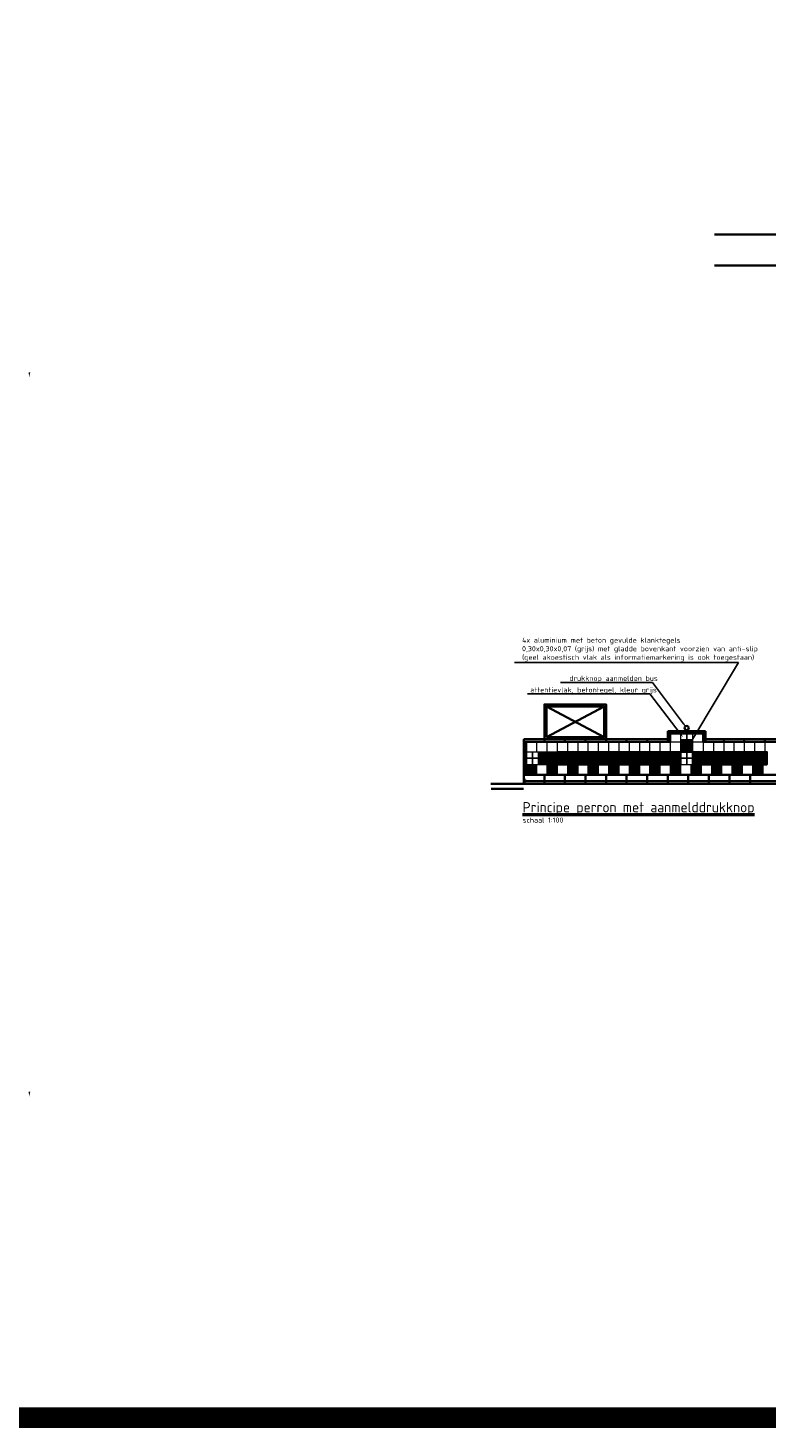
# Model space of a CAD drawing. Header units: metres. Extents: x -699 to 2316, y -1199 to 781.
# Tile 496 of 593: x 978 to 1014, y -299 to -231. Entities that reach past the tile are written whole.
import ezdxf
from ezdxf import colors
from ezdxf.entities.mleader import LeaderData, LeaderLine
from ezdxf.math import Vec2, Vec3

# ---------------------------------------------------------------- set-up
doc = ezdxf.new("R2010")
doc.units = ezdxf.units.M
for name, color, linetype, lineweight in [('N-WE-IE-MEUBILAIR_WEGMEUBILAIR_ABRI-G', 7, 'Continuous', 35), ('N-WE-VH-KANTOPSLUITING-G', 251, 'Continuous', 35), ('N-WE-VH-KANTVERHARDING-G', 210, 'Continuous', 35), ('N-WE-VH-VERHARDING_TEGEL-G', 252, 'Continuous', 35), ('N-WE-VW-MARKERING_LANGS_STREEP_DOORGETROKKEN-G', 7, 'Continuous', 13), ('X-XX-AL-M', 7, 'Continuous', 18), ('X-XX-AL-T25', 7, 'Continuous', 25), ('X-XX-AL-T50', 130, 'Continuous', 50)]:
    doc.layers.add(name, color=color, linetype=linetype, lineweight=lineweight)
doc.layers.add('X-XX-AL-TEKENBLAD_VIEWPORT-G', color=7, linetype='Continuous', lineweight=18, plot=False)
doc.styles.add('NLCS-ISO-M100-T25', font='NLCS-ISO.ttf', dxfattribs={"height": 0.25})
doc.styles.add('NLCS-ISO-M100-T50', font='NLCS-ISO.ttf', dxfattribs={"height": 0.5})
pattern_1 = [(45, (0.725, 0.935), (-0.01796051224, 0.01796051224), [])]

# ---------------------------------------------------------------- blocks, each defined once
blk = doc.blocks.new('RTW-L_ARR-v1')
at = {"color": 0, "linetype": 'ByBlock', "lineweight": 18}
blk.add_solid([(-5, 0.8), (-5, -0.8), (0, 0)], dxfattribs=at)
blk = doc.blocks.new('geleiderlijn')
for points in [[(0, 0), (0.3, 0), (0.3, 0.3), (0, 0.3)], [(0, -0.3), (0.3, -0.3), (0.3, 0), (0, 0)]]:
    blk.add_lwpolyline(points, close=True)
at = {"lineweight": 9}
for points in [[(0.025, 0.265), (0.275, 0.265), (0.275, 0.275), (0.025, 0.275)], [(0.025, 0.205), (0.275, 0.205), (0.275, 0.215), (0.025, 0.215)], [(0.025, 0.145), (0.275, 0.145), (0.275, 0.155), (0.025, 0.155)], [(0.025, 0.085), (0.275, 0.085), (0.275, 0.095), (0.025, 0.095)], [(0.025, 0.025), (0.275, 0.025), (0.275, 0.035), (0.025, 0.035)], [(0.025, -0.035), (0.275, -0.035), (0.275, -0.025), (0.025, -0.025)], [(0.025, -0.095), (0.275, -0.095), (0.275, -0.085), (0.025, -0.085)], [(0.025, -0.155), (0.275, -0.155), (0.275, -0.145), (0.025, -0.145)], [(0.025, -0.215), (0.275, -0.215), (0.275, -0.205), (0.025, -0.205)], [(0.025, -0.275), (0.275, -0.275), (0.275, -0.265), (0.025, -0.265)]]:
    blk.add_lwpolyline(points, close=True, dxfattribs=at)

msp = doc.modelspace()

# ---------------------------------------------------------------- hatches: boundary and pattern name
at = {"layer": 'N-WE-VH-VERHARDING_TEGEL-G', "lineweight": 9}
h = msp.add_hatch(dxfattribs=at)
h.set_pattern_fill('ANSI31', color=256, scale=0.008, style=0)
h.set_pattern_definition(pattern_1)
h.paths.add_polyline_path([(1010.4041, -265.2173), (1010.1641, -265.2173), (1010.1641, -265.4573), (1010.4041, -265.4573)])
h = msp.add_hatch(dxfattribs=at)
h.set_pattern_fill('ANSI31', color=256, scale=0.008, style=0)
h.set_pattern_definition(pattern_1)
h.paths.add_polyline_path([(1010.4041, -265.5173), (1010.1641, -265.5173), (1010.1641, -265.7573), (1010.4041, -265.7573)])
h = msp.add_hatch(dxfattribs=at)
h.set_pattern_fill('ANSI31', color=256, scale=0.008, style=0)
h.set_pattern_definition(pattern_1)
h.paths.add_polyline_path([(1010.7041, -265.2173), (1010.4641, -265.2173), (1010.4641, -265.4573), (1010.7041, -265.4573)])
h = msp.add_hatch(dxfattribs=at)
h.set_pattern_fill('ANSI31', color=256, scale=0.008, style=0)
h.set_pattern_definition(pattern_1)
h.paths.add_polyline_path([(1010.7041, -265.5173), (1010.4641, -265.5173), (1010.4641, -265.7573), (1010.7041, -265.7573)])
h = msp.add_hatch(dxfattribs=at)
h.set_pattern_fill('ANSI31', color=256, scale=0.008, style=0)
h.set_pattern_definition(pattern_1)
h.paths.add_polyline_path([(1003.5041, -265.8173), (1003.2641, -265.8173), (1003.2641, -266.0573), (1003.5041, -266.0573)])
h = msp.add_hatch(dxfattribs=at)
h.set_pattern_fill('ANSI31', color=256, scale=0.008, style=0)
h.set_pattern_definition(pattern_1)
h.paths.add_polyline_path([(1003.5041, -266.1173), (1003.2641, -266.1173), (1003.2641, -266.3573), (1003.5041, -266.3573)])
h = msp.add_hatch(dxfattribs=at)
h.set_pattern_fill('ANSI31', color=256, scale=0.008, style=0)
h.set_pattern_definition(pattern_1)
h.paths.add_polyline_path([(1003.8041, -265.8173), (1003.5641, -265.8173), (1003.5641, -266.0573), (1003.8041, -266.0573)])
h = msp.add_hatch(dxfattribs=at)
h.set_pattern_fill('ANSI31', color=256, scale=0.008, style=0)
h.set_pattern_definition(pattern_1)
h.paths.add_polyline_path([(1003.8041, -266.1173), (1003.5641, -266.1173), (1003.5641, -266.3573), (1003.8041, -266.3573)])
h = msp.add_hatch(dxfattribs=at)
h.set_pattern_fill('ANSI31', color=256, scale=0.008, style=0)
h.set_pattern_definition(pattern_1)
h.paths.add_polyline_path([(1004.1041, -265.8173), (1003.8641, -265.8173), (1003.8641, -266.0573), (1004.1041, -266.0573)])
h = msp.add_hatch(dxfattribs=at)
h.set_pattern_fill('ANSI31', color=256, scale=0.008, style=0)
h.set_pattern_definition(pattern_1)
h.paths.add_polyline_path([(1004.1041, -266.1173), (1003.8641, -266.1173), (1003.8641, -266.3573), (1004.1041, -266.3573)])
for points in [[(1003.1341, -266.8873), (1003.1341, -266.3873), (1002.6341, -266.3873), (1002.6341, -266.8873), (1002.6941, -266.8873)], [(1004.1341, -266.8873), (1004.1341, -266.3873), (1003.6341, -266.3873), (1003.6341, -266.8873)], [(1004.6341, -266.8873), (1005.1341, -266.8873), (1005.1341, -266.3873), (1004.6341, -266.3873)], [(1005.6341, -266.3873), (1005.6341, -266.8873), (1006.1341, -266.8873), (1006.1341, -266.3873)], [(1007.1341, -266.3873), (1006.6341, -266.3873), (1006.6341, -266.8873), (1007.1341, -266.8873)], [(1007.6341, -266.3873), (1007.6341, -266.8873), (1008.1341, -266.8873), (1008.1341, -266.3873)], [(1009.1341, -266.8873), (1009.1341, -266.3873), (1008.6341, -266.3873), (1008.6341, -266.8873)], [(1010.1341, -266.3873), (1009.6341, -266.3873), (1009.6341, -266.8873), (1010.1341, -266.8873)], [(1010.6341, -266.8873), (1011.1341, -266.8873), (1011.1341, -266.3873), (1010.6341, -266.3873)], [(1011.6341, -266.8873), (1012.1341, -266.8873), (1012.1341, -266.3873), (1011.6341, -266.3873)], [(1012.6341, -266.8873), (1013.1341, -266.8873), (1013.1341, -266.3873), (1012.6341, -266.3873)], [(1014.1341, -266.3873), (1013.6341, -266.3873), (1013.6341, -266.8873), (1013.8241, -266.8873), (1014.1341, -266.8873)]]:
    msp.add_hatch(color=256, dxfattribs=at).paths.add_polyline_path(points)

# ---------------------------------------------------------------- linework, layer by layer
at = {"layer": 'N-WE-IE-MEUBILAIR_WEGMEUBILAIR_ABRI-G'}
for p, q in [((1003.6141, -265.0623), (1006.4141, -263.5623)), ((1003.6141, -263.5623), (1006.4141, -265.0623))]:
    msp.add_line(p, q, dxfattribs=at)
for points in [[(1003.5141, -265.1623), (1006.5141, -265.1623), (1006.5141, -263.4623), (1003.5141, -263.4623)], [(1003.6141, -265.0623), (1006.4141, -265.0623), (1006.4141, -263.5623), (1003.6141, -263.5623)]]:
    msp.add_lwpolyline(points, close=True, dxfattribs=at)
at = {"layer": 'N-WE-VH-KANTOPSLUITING-G'}
for p, q in [((1009.5141, -264.7623), (1009.5141, -265.2873)), ((1009.5141, -264.7623), (1011.3541, -264.7623)), ((1009.6341, -264.7623), (1009.6341, -265.2873)), ((1009.6341, -264.8873), (1011.2341, -264.8873)), ((1010.4341, -264.8873), (1010.4341, -264.7623)), ((1011.2341, -264.7623), (1011.2341, -265.2873)), ((1011.3541, -264.7623), (1011.3541, -265.2873)), ((1002.5141, -265.1623), (1002.5141, -265.2873)), ((1002.5141, -265.1623), (1009.5141, -265.1623)), ((1002.5141, -265.2873), (1002.5141, -267.3223)), ((1002.5141, -265.2873), (1009.6341, -265.2873)), ((1002.6341, -265.2873), (1002.6341, -266.8873)), ((1003.5141, -265.1623), (1003.5141, -265.2873)), ((1004.5141, -265.1623), (1004.5141, -265.2873)), ((1005.5141, -265.1623), (1005.5141, -265.2873)), ((1006.5141, -265.1623), (1006.5141, -265.2873)), ((1007.5141, -265.1623), (1007.5141, -265.2873)), ((1008.5141, -265.1623), (1008.5141, -265.2873)), ((1011.2341, -265.2873), (1018.3891, -265.2873)), ((1011.3541, -265.1623), (1018.5141, -265.1623)), ((1012.2341, -265.1623), (1012.2341, -265.2873)), ((1013.2341, -265.1623), (1013.2341, -265.2873)), ((1014.2341, -265.1623), (1014.2341, -265.2873)), ((1002.5141, -266.1373), (1002.6341, -266.1373)), ((1003.5141, -266.8873), (1003.5141, -267.3223)), ((1004.5141, -266.8873), (1004.5141, -267.3223)), ((1005.5141, -266.8873), (1005.5141, -267.3223)), ((1006.5141, -266.8873), (1006.5141, -267.3223)), ((1007.5141, -266.8873), (1007.5141, -267.3223)), ((1008.5141, -266.8873), (1008.5141, -267.3223)), ((1009.5141, -266.8873), (1009.5141, -267.3223)), ((1010.5141, -266.8873), (1010.5141, -267.3223)), ((1011.5141, -266.8873), (1011.5141, -267.3223)), ((1012.5141, -266.8873), (1012.5141, -267.3223)), ((1013.5141, -266.8873), (1013.5141, -267.3223)), ((1002.5141, -267.3223), (1007.5141, -267.3223)), ((1002.6641, -267.1953), (1007.5141, -267.1953)), ((1018.5141, -267.1953), (1007.5141, -267.1953)), ((1018.5141, -267.3223), (1007.5141, -267.3223))]:
    msp.add_line(p, q, dxfattribs=at)
for points in [[(1010.4341, -264.7123), (1010.4341, -264.7323)], [(1002.5141, -266.8873), (1018.5141, -266.8873)]]:
    msp.add_lwpolyline(points, dxfattribs=at)
msp.add_circle((1010.4341, -264.6123), 0.1, dxfattribs=at)
for centre in [(1002.6641, -267.0453), (1002.6641, -267.1723)]:
    msp.add_arc(centre, 0.15, 180, 270, dxfattribs=at)
at = {"layer": 'N-WE-VH-KANTVERHARDING-G'}
for p, q in [((1011.7813, -240.5996), (1028.2106, -240.5995)), ((1025.9105, -242.0996), (1011.7813, -242.0996)), ((1000.9115, -267.3223), (1020.5517, -267.3223))]:
    msp.add_line(p, q, dxfattribs=at)
at = {"layer": 'N-WE-VH-VERHARDING_TEGEL-G', "lineweight": 9}
for p, q in [((1009.6341, -265.7873), (1010.1341, -265.7873)), ((1002.6341, -266.3873), (1014.2141, -266.3873))]:
    msp.add_line(p, q, dxfattribs=at)
for points in [[(1010.1341, -265.1873), (1010.4341, -265.1873), (1010.4341, -264.8873), (1010.1341, -264.8873)], [(1010.4341, -265.1873), (1010.7341, -265.1873), (1010.7341, -264.8873), (1010.4341, -264.8873)], [(1010.1341, -265.4873), (1010.4341, -265.4873), (1010.4341, -265.1873), (1010.1341, -265.1873)], [(1010.1341, -265.7873), (1010.4341, -265.7873), (1010.4341, -265.4873), (1010.1341, -265.4873)], [(1010.4341, -265.4873), (1010.7341, -265.4873), (1010.7341, -265.1873), (1010.4341, -265.1873)], [(1010.4341, -265.7873), (1010.7341, -265.7873), (1010.7341, -265.4873), (1010.4341, -265.4873)], [(1002.6341, -266.0873), (1002.9341, -266.0873), (1002.9341, -265.7873), (1002.6341, -265.7873)], [(1002.6341, -266.3873), (1002.9341, -266.3873), (1002.9341, -266.0873), (1002.6341, -266.0873)], [(1002.9341, -266.0873), (1003.2341, -266.0873), (1003.2341, -265.7873), (1002.9341, -265.7873)], [(1002.9341, -266.3873), (1003.2341, -266.3873), (1003.2341, -266.0873), (1002.9341, -266.0873)], [(1003.2341, -266.0873), (1003.5341, -266.0873), (1003.5341, -265.7873), (1003.2341, -265.7873)], [(1003.2341, -266.3873), (1003.5341, -266.3873), (1003.5341, -266.0873), (1003.2341, -266.0873)], [(1003.5341, -266.0873), (1003.8341, -266.0873), (1003.8341, -265.7873), (1003.5341, -265.7873)], [(1003.5341, -266.3873), (1003.8341, -266.3873), (1003.8341, -266.0873), (1003.5341, -266.0873)], [(1003.8341, -266.0873), (1004.1341, -266.0873), (1004.1341, -265.7873), (1003.8341, -265.7873)], [(1003.8341, -266.3873), (1004.1341, -266.3873), (1004.1341, -266.0873), (1003.8341, -266.0873)], [(1010.1341, -266.0873), (1010.4341, -266.0873), (1010.4341, -265.7873), (1010.1341, -265.7873)], [(1010.1341, -266.3873), (1010.4341, -266.3873), (1010.4341, -266.0873), (1010.1341, -266.0873)], [(1010.4341, -266.0873), (1010.7341, -266.0873), (1010.7341, -265.7873), (1010.4341, -265.7873)], [(1010.4341, -266.3873), (1010.7341, -266.3873), (1010.7341, -266.0873), (1010.4341, -266.0873)]]:
    msp.add_lwpolyline(points, close=True, dxfattribs=at)
for points in [[(1003.1341, -265.2873), (1003.1341, -265.7873)], [(1003.6341, -265.2873), (1003.6341, -265.7873)], [(1004.1341, -265.2873), (1004.1341, -265.7873)], [(1004.6341, -265.2873), (1004.6341, -265.7873)], [(1005.1341, -265.2873), (1005.1341, -265.7873)], [(1005.6341, -265.2873), (1005.6341, -265.7873)], [(1006.1341, -265.2873), (1006.1341, -265.7873)], [(1006.6341, -265.2873), (1006.6341, -265.7873)], [(1007.1341, -265.2873), (1007.1341, -265.7873)], [(1007.6341, -265.2873), (1007.6341, -265.7873)], [(1008.1341, -265.2873), (1008.1341, -265.7873)], [(1008.6341, -265.2873), (1008.6341, -265.7873)], [(1009.1341, -265.2873), (1009.1341, -265.7873)], [(1009.6341, -265.2873), (1009.6341, -265.7873)], [(1009.6341, -265.2873), (1010.1341, -265.2873)], [(1010.1341, -265.2873), (1010.1341, -265.7873)], [(1010.7341, -265.2873), (1011.2341, -265.2873)], [(1011.2341, -265.2873), (1011.2341, -265.7873)], [(1011.7341, -265.2873), (1011.7341, -265.7873)], [(1012.2341, -265.2873), (1012.2341, -265.7873)], [(1012.2341, -265.2873), (1012.2341, -265.7873)], [(1012.7341, -265.2873), (1012.7341, -265.7873)], [(1013.2341, -265.2873), (1013.2341, -265.7873)], [(1013.7341, -265.2873), (1013.7341, -265.7873)], [(1014.2341, -265.2873), (1014.2341, -265.7873)], [(1002.6341, -266.3873), (1002.6341, -266.8873)], [(1003.1341, -266.3873), (1003.1341, -266.8873)], [(1003.6341, -266.3873), (1003.6341, -266.8873)], [(1004.1341, -266.3873), (1004.1341, -266.8873)], [(1004.6341, -266.3873), (1004.6341, -266.8873)], [(1005.1341, -266.3873), (1005.1341, -266.8873)], [(1005.6341, -266.3873), (1005.6341, -266.8873)], [(1006.1341, -266.3873), (1006.1341, -266.8873)], [(1006.6341, -266.3873), (1006.6341, -266.8873)], [(1007.1341, -266.3873), (1007.1341, -266.8873)], [(1007.6341, -266.3873), (1007.6341, -266.8873)], [(1008.1341, -266.3873), (1008.1341, -266.8873)], [(1008.6341, -266.3873), (1008.6341, -266.8873)], [(1009.1341, -266.3873), (1009.1341, -266.8873)], [(1009.6341, -266.3873), (1009.6341, -266.8873)], [(1010.1341, -266.3873), (1010.1341, -266.8873)], [(1010.6341, -266.3873), (1010.6341, -266.8873)], [(1011.1341, -266.3873), (1011.1341, -266.8873)], [(1011.1341, -266.3873), (1011.1341, -266.8873)], [(1011.6341, -266.3873), (1011.6341, -266.8873)], [(1012.1341, -266.3873), (1012.1341, -266.8873)], [(1012.1341, -266.3873), (1012.1341, -266.8873)], [(1012.6341, -266.3873), (1012.6341, -266.8873)], [(1013.1341, -266.3873), (1013.1341, -266.8873)], [(1013.1341, -266.3873), (1013.1341, -266.8873)], [(1013.6341, -266.3873), (1013.6341, -266.8873)], [(1014.1341, -266.3873), (1014.1341, -266.8873)], [(1014.1341, -266.3873), (1014.1341, -266.8873)]]:
    msp.add_lwpolyline(points, dxfattribs=at)
at = {"layer": 'N-WE-VW-MARKERING_LANGS_STREEP_DOORGETROKKEN-G', "color": 253, "const_width": 0.1}
msp.add_lwpolyline([(1002.5141, -267.5723), (1000.9257, -267.5723)], dxfattribs=at)
at = {"layer": 'X-XX-AL-TEKENBLAD_VIEWPORT-G', "color": 3, "const_width": 1}
msp.add_lwpolyline([(749.0799, -298.1762), (1099.9642, -298.1762), (1099.9642, -17.5014), (749.0799, -17.5014)], close=True, dxfattribs=at)

# ---------------------------------------------------------------- block references
at = {"layer": 'N-WE-VH-VERHARDING_TEGEL-G', "lineweight": 9}
for p in [(1004.1341, -266.0873), (1004.4341, -266.0873), (1004.7341, -266.0873), (1005.0341, -266.0873), (1005.3341, -266.0873), (1005.6341, -266.0873), (1005.9341, -266.0873), (1006.2341, -266.0873), (1006.5341, -266.0873), (1006.8341, -266.0873), (1007.1341, -266.0873), (1007.4341, -266.0873), (1007.7341, -266.0873), (1008.0341, -266.0873), (1008.3341, -266.0873), (1008.6341, -266.0873), (1008.9341, -266.0873), (1009.2341, -266.0873), (1009.5341, -266.0873), (1009.8341, -266.0873), (1010.7391, -266.0873), (1011.0391, -266.0873), (1011.3391, -266.0873), (1011.6391, -266.0873), (1011.9391, -266.0873), (1012.2391, -266.0873), (1012.5391, -266.0873), (1012.8391, -266.0873), (1013.1391, -266.0873), (1013.4391, -266.0873), (1013.7391, -266.0873), (1014.0391, -266.0873)]:
    msp.add_blockref('geleiderlijn', p, dxfattribs=at)
at = {"layer": 'X-XX-AL-M', "lineweight": 18, "xscale": 0.0499999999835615, "yscale": 0.0499999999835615, "zscale": 0.0499999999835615, "rotation": 265.1884024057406}
for p in [(978.4559, -247.5567), (978.4559, -282.5567)]:
    msp.add_blockref('RTW-L_ARR-v1', p, dxfattribs=at)

# ---------------------------------------------------------------- texts
at = {"layer": 'X-XX-AL-T25', "style": 'NLCS-ISO-M100-T25'}
msp.add_text('schaal 1:100', height=0.25, dxfattribs=at).set_placement((1002.4531, -269.2179))
at = {"layer": 'X-XX-AL-T50', "style": 'NLCS-ISO-M100-T50'}
msp.add_text('%%UPrincipe perron met aanmelddrukknop', height=0.5, dxfattribs=at).set_placement((1002.4531, -268.7179))

# ---------------------------------------------------------------- leaders
at = {"layer": 'X-XX-AL-T25'}
ml = msp.add_multileader_mtext('Standard', dxfattribs=at)
ml.set_content('4x aluminium met beton gevulde klanktegels\\P0,30x0,30x0,07 (grijs) met gladde bovenkant voorzien van anti-slip\\P(geel akoestisch vlak als informatiemarkering is ook toegestaan)', color=256, style='NLCS-ISO-M100-T25')
ml.set_leader_properties(color=256, linetype='ByLayer', lineweight=-1)
ml.build(insert=Vec2(0, 0))
ml.multileader.update_dxf_attribs({"text_left_attachment_type": 5, "text_right_attachment_type": 5, "dogleg_length": 0.25, "arrow_head_size": 0.25})
ctx = ml.context
ctx.base_point, ctx.char_height, ctx.arrow_head_size, ctx.landing_gap_size, ctx.plane_origin = Vec3(1002.339, -261.4199), 0.25, 0.25, 0.09, Vec3(70.3423, -20.6788)
ctx.left_attachment, ctx.right_attachment = 5, 5
notes = []
notes.append((ctx, [(1, (1, 1, 0), (1012.9565, -261.4199), (-1, 0), 0.25, [(0, [(1010.606, -265.3609)], 0, [])])]))
ctx.mtext.insert, ctx.mtext.flow_direction = Vec3(1002.429, -260.2116), 5
ml = msp.add_multileader_mtext('Standard', dxfattribs=at)
ml.set_content('drukknop aanmelden bus', color=256, style='NLCS-ISO-M100-T25')
ml.set_leader_properties(color=256, linetype='ByLayer', lineweight=-1)
ml.build(insert=Vec2(0, 0))
ml.multileader.update_dxf_attribs({"text_left_attachment_type": 5, "text_right_attachment_type": 5, "dogleg_length": 0.25, "arrow_head_size": 0.25})
ctx = ml.context
ctx.base_point, ctx.char_height, ctx.arrow_head_size, ctx.landing_gap_size, ctx.plane_origin = Vec3(1004.6394, -262.3958), 0.25, 0.25, 0.09, Vec3(67.9121, -19.3645)
ctx.left_attachment, ctx.right_attachment = 5, 5
notes.append((ctx, [(1, (1, 1, 0), (1008.7694, -262.3958), (-1, 0), 0.25, [(0, [(1010.4341, -264.6123)], 0, [])])]))
ctx.mtext.insert, ctx.mtext.flow_direction = Vec3(1004.7294, -262.0708), 5
ml = msp.add_multileader_mtext('Standard', dxfattribs=at)
ml.set_content('attentievlak, betontegel, kleur grijs', color=256, style='NLCS-ISO-M100-T25')
ml.set_leader_properties(color=256, linetype='ByLayer', lineweight=-1)
ml.build(insert=Vec2(0, 0))
ml.multileader.update_dxf_attribs({"text_left_attachment_type": 5, "text_right_attachment_type": 5, "dogleg_length": 0.25, "arrow_head_size": 0.25})
ctx = ml.context
ctx.base_point, ctx.char_height, ctx.arrow_head_size, ctx.landing_gap_size, ctx.plane_origin = Vec3(1002.7414, -262.9574), 0.25, 0.25, 0.09, Vec3(66.7548, -18.5545)
ctx.left_attachment, ctx.right_attachment = 5, 5
notes.append((ctx, [(1, (1, 1, 0), (1008.6464, -262.9574), (-1, 0), 0.25, [(0, [(1010.2744, -265.0797)], 0, [])])]))
ctx.mtext.insert, ctx.mtext.flow_direction = Vec3(1002.8314, -262.6324), 5
for ctx, leaders in notes:
    for number, flags, end, landing, length, lines in leaders:
        leader = LeaderData()
        leader.index, (leader.has_last_leader_line, leader.has_dogleg_vector, leader.attachment_direction) = number, flags
        leader.last_leader_point, leader.dogleg_vector, leader.dogleg_length = Vec3(end), Vec3(landing), length
        for number, points, colour, breaks in lines:
            line = LeaderLine()
            line.index, line.vertices, line.color, line.breaks = number, Vec3.list(points), colors.encode_raw_color(colour), breaks
            leader.lines.append(line)
        ctx.leaders.append(leader)

doc.saveas('drawing.dxf')
